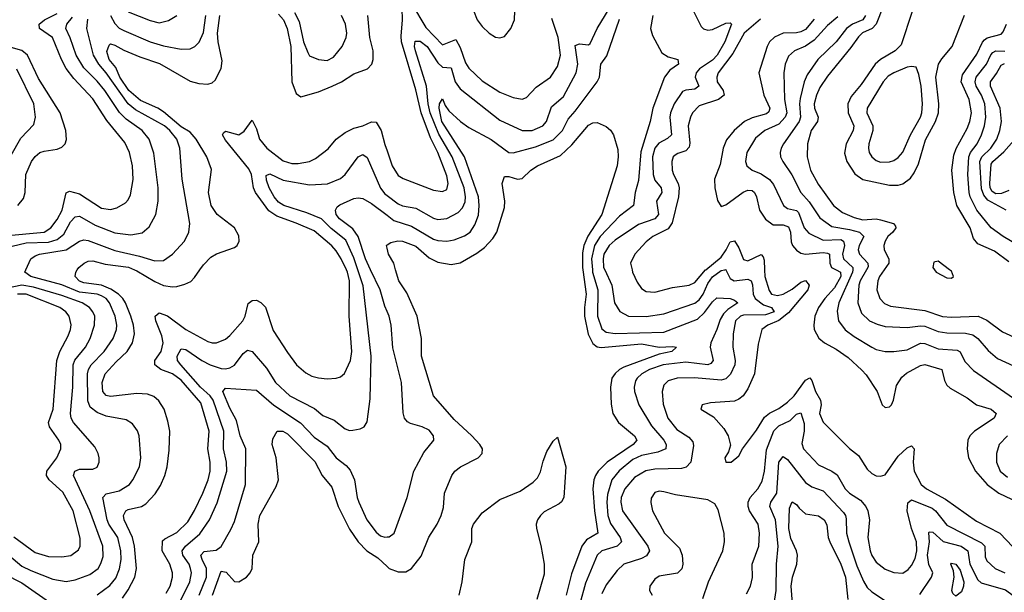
# Model space of a CAD drawing. Header units: inches. Extents: x 1173000 to 1307049, y 522583 to 678455.
# Tile 523 of 617: x 1208340 to 1212789, y 658542 to 661131. Entities that reach past the tile are written whole.
import ezdxf

# ---------------------------------------------------------------- set-up
doc = ezdxf.new("R2010")
doc.units = ezdxf.units.IN
doc.header["$MEASUREMENT"] = 0
for name, color, linetype in [('B2605', 7, 'Continuous'), ('B2606', 7, 'Continuous'), ('B2615', 7, 'Continuous'), ('B2616', 7, 'Continuous')]:
    doc.layers.add(name, color=color, linetype=linetype)

msp = doc.modelspace()

# ---------------------------------------------------------------- linework, layer by layer
at = {"layer": 'B2605', "color": 5}
for points, elevation in [([(1208690, 658530.1), (1208747.4, 658572.6), (1208774.2, 658605.8), (1208791.2, 658648.8), (1208797.9, 658690), (1208796.9, 658730), (1208783.3, 658790), (1208743.1, 658850), (1208735, 658870), (1208716.3, 658970), (1208730, 658987.5), (1208790, 659001.3), (1208835.9, 659030), (1208851.4, 659050), (1208881.4, 659110), (1208886.9, 659150), (1208880.3, 659250), (1208872.5, 659272.5), (1208850, 659304), (1208821.4, 659321.4), (1208730, 659338.8), (1208690, 659354.9), (1208658.5, 659378.5), (1208647.4, 659407.4), (1208646.7, 659530), (1208650.3, 659550), (1208662.3, 659570), (1208722.3, 659630), (1208763.1, 659690), (1208777.6, 659730), (1208778.6, 659750), (1208771.5, 659790), (1208746.2, 659850), (1208730.7, 659870), (1208710, 659882.7), (1208690, 659890), (1208610, 659899.3), (1208530, 659931.3), (1208390.9, 659970), (1208362.7, 659990), (1208367.2, 660000)], 1240), ([(1208804, 658516), (1208830, 658553.6), (1208860.1, 658610), (1208868.4, 658650), (1208858.3, 658750), (1208849, 658790), (1208812.2, 658870), (1208809.5, 658890), (1208820.2, 658910), (1208830, 658916.5), (1208890, 658929.6), (1208910, 658942.1), (1208952.5, 658987.5), (1208975.6, 659024.4), (1208995.7, 659070), (1209007, 659110), (1209015.2, 659184.8), (1209017.7, 659270), (1209010, 659316.2), (1208992.2, 659370), (1208968.2, 659408.2), (1208946.7, 659426.7), (1208917.1, 659437.1), (1208870, 659441.3), (1208750, 659427.2), (1208730, 659431.6), (1208715, 659450), (1208712.7, 659490), (1208726.7, 659530), (1208775.3, 659584.7), (1208824.9, 659630), (1208850.2, 659669.8), (1208858.2, 659710), (1208853.8, 659750), (1208842.7, 659790), (1208817.6, 659850), (1208805.7, 659870), (1208785.8, 659890), (1208752.2, 659912.2), (1208710, 659930.5), (1208630, 659940.6), (1208610, 659948.6), (1208590.6, 659970), (1208593.2, 659990), (1208600.1, 660000)], 1220), ([(1208859.1, 660000), (1208870, 659995.5), (1208950, 659946.9), (1208990, 659929.3), (1209030, 659922.7), (1209050, 659925), (1209085.6, 659934.4), (1209112.8, 659947.2), (1209130, 659964.7), (1209154.3, 660000)], 1220), ([(1209001.6, 658538.4), (1209019.3, 658570), (1209029.9, 658610), (1209029.9, 658630), (1209017.8, 658670), (1208984.5, 658730), (1208985.8, 658774.2), (1208996, 658784), (1209050, 658812.7), (1209099.1, 658860.9), (1209130, 658912.7), (1209167.2, 658990), (1209191, 659050), (1209200.1, 659090), (1209201.3, 659130), (1209190.3, 659190), (1209196.8, 659270), (1209158.3, 659398.3), (1209070, 659500.9), (1209030.9, 659530), (1208977.6, 659550), (1208950.4, 659570), (1208951.3, 659590), (1208979.1, 659630), (1208987.9, 659670), (1208982, 659702), (1208955.6, 659770), (1208952.2, 659790), (1208970, 659805.1), (1209008.3, 659791.7), (1209090.9, 659730), (1209190, 659676), (1209210, 659669.5), (1209230, 659670.1), (1209270, 659686.8), (1209290, 659703.5), (1209348.8, 659770), (1209358.2, 659790), (1209372.7, 659847.3), (1209390, 659861.6), (1209410, 659862.2), (1209430, 659852.7), (1209450.9, 659830.9), (1209485.4, 659725.4), (1209550, 659626.7), (1209590.6, 659570.6), (1209633.5, 659533.5), (1209659.6, 659519.6), (1209690, 659511.5), (1209730, 659507.2), (1209770, 659510.2), (1209790, 659516.3), (1209808.3, 659531.7), (1209835.4, 659590), (1209841.3, 659630), (1209829, 659790), (1209830.2, 659950), (1209821, 659990), (1209816.3, 660000)], 1180), ([(1209063.1, 658496.9), (1209109.5, 658590), (1209116.2, 658630), (1209112.1, 658650), (1209105.4, 658670), (1209076.7, 658710), (1209074.1, 658730), (1209088.8, 658750), (1209154.1, 658805.9), (1209197.6, 658870), (1209232.7, 658947.3), (1209276.1, 659090), (1209274.6, 659130), (1209261.3, 659190), (1209262.4, 659270), (1209214.5, 659410), (1209200.5, 659430), (1209157.5, 659470), (1209067.6, 659570), (1209053.3, 659590), (1209052, 659610), (1209070, 659643.2), (1209090, 659639.8), (1209163, 659590), (1209200.6, 659570), (1209250, 659554.5), (1209270, 659552.7), (1209290, 659556.6), (1209310, 659569.4), (1209350, 659621.1), (1209370, 659636.2), (1209390, 659630.2), (1209454.7, 659554.7), (1209495.7, 659490), (1209561, 659430), (1209672.4, 659372.4), (1209710, 659341.2), (1209760.3, 659320.3), (1209810, 659281.2), (1209830, 659273.4), (1209845.5, 659274.5), (1209879.1, 659280.9), (1209897.2, 659290), (1209910, 659312), (1209923.5, 659416.5), (1209927.7, 659610), (1209891.8, 659928.2), (1209867.9, 660000)], 1160), ([(1210000, 659811.9), (1209990, 659835.4), (1209968.8, 659910), (1209925.8, 660000)], 1140), ([(1208290.4, 658710.4), (1208350, 658660.3), (1208390, 658640.1), (1208490, 658601.3), (1208550, 658591.7), (1208590, 658599.1), (1208657.4, 658622.6), (1208694.3, 658650), (1208707.2, 658672.8), (1208716.7, 658703.3), (1208716.1, 658750), (1208656.5, 658910), (1208583.2, 659070), (1208589.8, 659090), (1208610, 659098.7), (1208670, 659099), (1208690, 659107.9), (1208699.4, 659130), (1208699.1, 659150), (1208694.3, 659170), (1208679.2, 659199.2), (1208582.8, 659310), (1208572.1, 659330), (1208569.5, 659350), (1208580.5, 659470), (1208581.8, 659570), (1208589.2, 659590.8), (1208637.4, 659650), (1208657.9, 659690), (1208678.1, 659750), (1208679.3, 659790), (1208671.1, 659810), (1208655.5, 659830), (1208622.4, 659850), (1208530, 659883.4), (1208401.7, 659921.7), (1208350, 659930.2), (1208270, 659913.2)], 1260), ([(1208313.6, 658793.6), (1208410, 658721.8), (1208470, 658704.3), (1208530, 658702.2), (1208570.8, 658709.2), (1208605.9, 658734.1), (1208613.7, 658750), (1208613.5, 658786.5), (1208581.5, 658910), (1208534.5, 658994.5), (1208472.7, 659050), (1208460.4, 659070), (1208462.2, 659090), (1208508.2, 659150), (1208526.1, 659190), (1208525.4, 659210), (1208517.2, 659230), (1208475, 659290), (1208470.5, 659310), (1208490.8, 659370), (1208507.3, 659590), (1208520.9, 659630), (1208558.9, 659701.1), (1208569.3, 659730), (1208571.9, 659751.9), (1208563.6, 659790), (1208549.2, 659810), (1208521, 659830), (1208370, 659890.2), (1208330, 659890.2)], 1280), ([(1209150.6, 658530), (1209183.9, 658610), (1209184.3, 658650), (1209164.1, 658690), (1209159.1, 658710), (1209172.9, 658727.1), (1209227.9, 658732.1), (1209250.9, 658749.1), (1209294.5, 658825.5), (1209310, 658862.6), (1209360.5, 659030), (1209361.8, 659190), (1209336.7, 659250), (1209319.3, 659319.3), (1209290, 659374.2), (1209257.8, 659450), (1209270, 659464.5), (1209410, 659456.6), (1209488.7, 659388.7), (1209608.4, 659308.4), (1209670, 659242.8), (1209730, 659202.4), (1209770.4, 659150.4), (1209815.7, 659115.7), (1209833.9, 659093.9), (1209852.1, 659050), (1209864.3, 658970), (1209871.9, 658950), (1209908.9, 658870), (1209950, 658813.4), (1209970, 658797.8), (1209990, 658791.3), (1210000, 658792.2)], 1140), ([(1209211.7, 658530), (1209250, 658637.8), (1209272.7, 658632.7), (1209310, 658591.6), (1209330, 658588.9), (1209365.3, 658610), (1209382, 658630), (1209390.6, 658649.4), (1209394.2, 658710), (1209420.9, 658770), (1209418.1, 658850), (1209425.3, 658890), (1209499.4, 659020.6), (1209509, 659050), (1209498.4, 659150), (1209480.8, 659210), (1209484.1, 659235.9), (1209502.9, 659270), (1209529.1, 659270.9), (1209550, 659258.1), (1209674.1, 659134.1), (1209706.3, 659070), (1209750, 659018), (1209778.3, 658930), (1209830, 658827.5), (1209870.1, 658770), (1209909.1, 658730), (1209958, 658698), (1210000, 658659.3)], 1120), ([(1208270, 658626.3), (1208350, 658584.9), (1208490, 658486.8)], 1240)]:
    msp.add_lwpolyline(points, dxfattribs=dict(at, elevation=elevation))
at = {"layer": 'B2606', "color": 5}
for points, elevation in [([(1208830, 661165.5), (1208930, 661127.1), (1208970, 661116.6), (1209012.7, 661127.3), (1209050.4, 661149.6)], 1260), ([(1208247.5, 660092.5), (1208370, 660121.2), (1208470, 660124.4), (1208510, 660136.2), (1208539.7, 660160.3), (1208570, 660216.4), (1208590, 660239.6), (1208610, 660242.9), (1208681.5, 660201.5), (1208770, 660167.2), (1208842.4, 660157.6), (1208893.6, 660166.4), (1208925.3, 660194.7), (1208955.4, 660250), (1208966.2, 660310), (1208965.6, 660370), (1208946.7, 660526.7), (1208925.5, 660590), (1208893, 660630), (1208821.4, 660681.4), (1208790.6, 660710.6), (1208724.8, 660810), (1208690, 660852.2), (1208630, 660912.6), (1208595, 660970), (1208568.8, 661048.8), (1208548.9, 661090), (1208553.6, 661110), (1208578.4, 661141.6)], 1260), ([(1208270, 660152.9), (1208450.6, 660170), (1208481.3, 660190), (1208510, 660227.3), (1208531.2, 660270), (1208550, 660347.8), (1208565.2, 660354.8), (1208610, 660343.1), (1208710, 660279.1), (1208750, 660272.7), (1208779.5, 660280.5), (1208817.4, 660302.6), (1208830, 660316.5), (1208840.9, 660339.1), (1208852.5, 660407.5), (1208849.9, 660470), (1208835.5, 660530), (1208814.7, 660574.7), (1208734.4, 660674.4), (1208670, 660772.1), (1208585, 660865), (1208550.7, 660910), (1208529.2, 660950), (1208488.5, 661050), (1208429.1, 661090), (1208427.4, 661110), (1208452.3, 661130), (1208510, 661158.3)], 1280), ([(1208367.2, 660000), (1208389.8, 660050), (1208410, 660062.5), (1208429.9, 660070.1), (1208550, 660089.7), (1208610, 660130.1), (1208630, 660135.5), (1208650, 660132.5), (1208770, 660087.4), (1208881.5, 660061.5), (1208950, 660040.5), (1208990, 660041.8), (1209030, 660070.2), (1209085.3, 660130), (1209105, 660170), (1209108.4, 660210), (1209074.9, 660410), (1209062.9, 660550), (1209049.4, 660590), (1209018.5, 660630), (1208993.6, 660650), (1208863, 660723), (1208829.6, 660749.6), (1208731.2, 660890), (1208696.9, 660930), (1208673.9, 660970), (1208644, 661090), (1208647.6, 661132.4)], 1240), ([(1209154.3, 660000), (1209170, 660022.9), (1209203.6, 660056.4), (1209230, 660072.3), (1209310, 660100.2), (1209322.3, 660110), (1209331.7, 660130), (1209330, 660154), (1209310.6, 660190), (1209232.5, 660250), (1209205.6, 660290), (1209193.4, 660350), (1209206.2, 660453.8), (1209184.9, 660510), (1209137.1, 660590), (1209110, 660621.7), (1209070, 660646.6), (1208990, 660713.4), (1208964.5, 660730), (1208885.7, 660765.7), (1208833, 660810), (1208793, 660870), (1208775.1, 660915.1), (1208743.8, 660950), (1208733.4, 660986.6), (1208744.4, 661015.6), (1208750, 661022), (1208770, 661016), (1208810, 660993.1), (1208882.6, 660962.6), (1208972.3, 660932.3), (1209110, 660853.1), (1209150, 660841.5), (1209190, 660839), (1209210, 660845.8), (1209222.6, 660857.4), (1209249.9, 660910), (1209255.4, 660944.6), (1209237.3, 661030), (1209234, 661070), (1209244.9, 661150)], 1220), ([(1208750.7, 661150), (1208770, 661113.8), (1208790, 661092.8), (1208810, 661081.3), (1208930, 661029.7), (1208990, 661012), (1209070, 660997.7), (1209110, 660998.9), (1209131, 661009), (1209151.4, 661028.6), (1209170, 661072.4), (1209180.9, 661150)], 1240), ([(1209510, 661155.9), (1209531.5, 661130), (1209549.1, 661090), (1209565.1, 661010), (1209570.1, 660850), (1209590, 660797), (1209610, 660781.8), (1209690, 660804.3), (1209752.1, 660830), (1209794, 660850), (1209850, 660886.4), (1209911.1, 660908.9), (1209930.5, 660929.5), (1209937, 660950), (1209937.3, 660990), (1209922.3, 661050), (1209912.5, 661150)], 1220), ([(1209582.3, 661162.3), (1209602.7, 661122.7), (1209622.9, 661030), (1209641.9, 660981.9), (1209650, 660967.8), (1209690, 660950.1), (1209730, 660945.8), (1209758.4, 660961.6), (1209797.7, 661010), (1209815.2, 661050), (1209818.4, 661070), (1209811.9, 661110), (1209793.7, 661150)], 1240), ([(1208332.2, 660290), (1208357.8, 660322.2), (1208365, 660350), (1208368.5, 660430), (1208393.6, 660490), (1208410, 660512.4), (1208430.3, 660529.7), (1208450, 660536.8), (1208510, 660545.9), (1208530, 660554.4), (1208544.8, 660570), (1208551.1, 660588.9), (1208549.2, 660630), (1208522.6, 660710), (1208425.3, 660865.3), (1208376, 660970), (1208350, 660991), (1208241, 661021)], 1320), ([(1208301.5, 660518.5), (1208345.2, 660594.8), (1208403.4, 660656.6), (1208411.2, 660690), (1208403.8, 660750), (1208327.3, 660907.3)], 1340), ([(1209816.3, 660000), (1209792.6, 660050), (1209770, 660086.1), (1209750, 660108.3), (1209670, 660176), (1209590, 660211.4), (1209502.5, 660242.5), (1209466.4, 660266.4), (1209405, 660350), (1209397.2, 660370), (1209387.3, 660430), (1209375.7, 660455.7), (1209270, 660585.3), (1209256.8, 660610), (1209260.2, 660619.8), (1209270, 660626.4), (1209330, 660610.1), (1209353.9, 660626.1), (1209390, 660676), (1209410, 660637.6), (1209423, 660590), (1209456.1, 660550), (1209530, 660491.8), (1209570, 660480.7), (1209598.8, 660481.2), (1209650, 660489.5), (1209676.6, 660503.4), (1209733.5, 660546.5), (1209770, 660591), (1209810, 660620.5), (1209850, 660640.7), (1209890, 660650.1), (1209930, 660669.4), (1209950, 660667), (1209973.4, 660630), (1209990, 660566), (1210000, 660537.3)], 1180), ([(1209867.9, 660000), (1209850, 660053.9), (1209813.5, 660133.5), (1209746.8, 660186.8), (1209703.7, 660230), (1209637.7, 660257.7), (1209533.2, 660290), (1209510, 660305.6), (1209490, 660329.3), (1209467, 660370), (1209455, 660405), (1209453.9, 660426.1), (1209470, 660433.8), (1209530, 660404.4), (1209650, 660383.3), (1209731, 660389), (1209790, 660412.4), (1209810, 660431.1), (1209869.1, 660510.9), (1209890, 660520.6), (1209910, 660507.9), (1209970, 660369.5), (1209990, 660343.9), (1210000, 660336.4)], 1160), ([(1209925.8, 660000), (1209901.9, 660050), (1209869.9, 660150), (1209845.3, 660185.3), (1209785.6, 660230), (1209769.4, 660250), (1209767.5, 660270), (1209775.2, 660284.8), (1209786, 660294), (1209850, 660322.3), (1209870, 660326), (1209890, 660322.1), (1209930, 660300.4), (1210000, 660246.4)], 1140), ([(1210000, 660097.3), (1209996.9, 660110), (1210000, 660112.1)], 1120), ([(1208600.1, 660000), (1208607, 660010), (1208630.7, 660029.3), (1208650, 660038.5), (1208670, 660041), (1208725.6, 660025.6), (1208831.5, 660011.5), (1208859.1, 660000)], 1220)]:
    msp.add_lwpolyline(points, dxfattribs=dict(at, elevation=elevation))
at = {"layer": 'B2615', "color": 5}
for points, elevation in [([(1210000, 658659.3), (1210010, 658650.1), (1210050, 658634.5), (1210084.6, 658635.4), (1210110, 658649.2), (1210154.7, 658705.3), (1210188.5, 658791.5), (1210226.3, 658850), (1210245, 658890), (1210254.7, 658925.3), (1210259, 658990), (1210293.2, 659070), (1210306.2, 659090), (1210331.3, 659110), (1210412, 659150), (1210429.6, 659170), (1210431.5, 659190), (1210418.5, 659210), (1210382.4, 659250), (1210303.3, 659323.3), (1210209.8, 659430), (1210156.3, 659610), (1210155.8, 659690), (1210136.7, 659790), (1210090, 659895.5), (1210053.1, 659950), (1210038.6, 660000)], 1120), ([(1210885, 660000), (1210900.2, 659890), (1210891.7, 659830), (1210892.2, 659790), (1210908.4, 659708.4), (1210930, 659666.8), (1210950, 659652.3), (1210968.1, 659648.1), (1211150, 659665.8), (1211229.9, 659650.1), (1211290, 659653.4), (1211307.7, 659650), (1211286.7, 659630), (1211230, 659618.8), (1211070, 659560.1), (1211050.7, 659550), (1211030, 659531.3), (1211016.1, 659510), (1211010.1, 659470), (1211012.9, 659392.9), (1211020.1, 659350), (1211045, 659310), (1211117.8, 659250), (1211127.9, 659230), (1211112.7, 659210), (1210995.1, 659130), (1210953.8, 659090), (1210941.2, 659070), (1210934.1, 659050), (1210929.7, 659010), (1210937.8, 658910), (1210952.5, 658810), (1210900.4, 658779.6), (1210879.4, 658750), (1210833.6, 658626.4), (1210809.7, 658530)], 1120), ([(1210927.7, 660000), (1210928.6, 659988.6), (1210952.5, 659910), (1210950.5, 659790), (1210970, 659732.7), (1210990, 659717.6), (1211030, 659712.7), (1211250, 659718.6), (1211402.8, 659777.2), (1211433.8, 659806.2), (1211470, 659854.6), (1211490, 659873.1), (1211550.5, 659870), (1211570, 659863.2), (1211585.2, 659850), (1211539.9, 659820.1), (1211519.8, 659800.2), (1211504.5, 659775.5), (1211490, 659730), (1211462.2, 659670), (1211459.4, 659650), (1211473.2, 659590), (1211463.6, 659576.4), (1211449.6, 659570.4), (1211350, 659582.7), (1211248, 659570), (1211185.1, 659550), (1211151.5, 659530), (1211129.5, 659510), (1211122.5, 659497.5), (1211116.2, 659470), (1211118.1, 659450), (1211137, 659390), (1211194.7, 659294.7), (1211250.6, 659230), (1211261.5, 659210), (1211258.9, 659190), (1211224, 659176), (1211150, 659160.3), (1211110, 659142.6), (1211048.2, 659091.8), (1211016, 659050), (1210995.8, 658984.2), (1210992.7, 658950), (1210997, 658890), (1211010, 658853), (1211052.8, 658790), (1211059.8, 658770), (1211039.7, 658750), (1210970.2, 658730), (1210949.8, 658710.2), (1210897.1, 658582.9), (1210871.3, 658490)], 1140), ([(1211530.4, 660000), (1211550, 659960.9), (1211567.8, 659950), (1211630, 659958), (1211644.5, 659950), (1211651.9, 659931.9), (1211654.8, 659890), (1211663.8, 659870), (1211701.2, 659841.2), (1211736.5, 659830), (1211749.3, 659810), (1211710, 659797.1), (1211610, 659794.4), (1211596.3, 659790), (1211574.4, 659770), (1211563.3, 659710), (1211562.9, 659650), (1211572.8, 659590), (1211571.3, 659570), (1211551.1, 659528.9), (1211530, 659506.6), (1211510, 659500.5), (1211388.4, 659511.6), (1211311, 659510), (1211270, 659498.7), (1211250, 659478.9), (1211242.4, 659450), (1211247, 659393), (1211268.6, 659330), (1211310, 659278), (1211364.1, 659244.1), (1211382.2, 659222.2), (1211385.1, 659205.1), (1211372.1, 659130), (1211351.8, 659108.2), (1211330, 659101.1), (1211210, 659098.9), (1211168.6, 659091.4), (1211118.3, 659061.7), (1211073.7, 659010), (1211058.4, 658970), (1211056.2, 658950), (1211063.9, 658910), (1211178.2, 658750), (1211185.6, 658730), (1211172.8, 658707.2), (1211150, 658695.6), (1211070.3, 658670), (1211039.1, 658640.9), (1210990, 658575.5), (1210970, 658535.1)], 1160), ([(1210983.3, 660000), (1211016, 659930), (1211027.5, 659850), (1211051.9, 659811.9), (1211091, 659791), (1211170.7, 659789.3), (1211250, 659801.3), (1211390, 659848.4), (1211410, 659864.7), (1211428.9, 659890), (1211450, 659937.5), (1211470, 659968.4), (1211510, 659996.6), (1211526.2, 660000)], 1160), ([(1211106.9, 660000), (1211109.3, 659990), (1211130, 659944.6), (1211150, 659914.9), (1211170, 659901.5), (1211210, 659899.4), (1211290, 659919.5), (1211364.5, 659930), (1211390, 659942.7), (1211439.4, 660000)], 1180), ([(1211705.5, 660000), (1211706.8, 659970), (1211726.8, 659906.8), (1211737.4, 659890), (1211764.2, 659884.2), (1211790, 659890.4), (1211830, 659911.9), (1211870, 659944.8), (1211890, 659950.9), (1211907.6, 659930), (1211901.3, 659910), (1211814, 659806), (1211770, 659771.1), (1211720.6, 659750), (1211693.6, 659730), (1211676.1, 659663.9), (1211659.5, 659530), (1211630, 659462), (1211609, 659431), (1211590, 659414.8), (1211570, 659405.7), (1211460.7, 659399.3), (1211424, 659390), (1211417.3, 659370), (1211475.2, 659335.2), (1211522.1, 659282.1), (1211542, 659250), (1211552.5, 659207.5), (1211542.8, 659177.2), (1211525.5, 659150), (1211531, 659131), (1211555.3, 659130), (1211590, 659158.8), (1211606.6, 659190), (1211670, 659275.8), (1211706.1, 659333.9), (1211727.8, 659352.2), (1211770, 659372.8), (1211810, 659401.4), (1211839.5, 659430), (1211890, 659500.9), (1211910, 659511.2), (1211919.5, 659499.5), (1211936.6, 659450), (1211958.3, 659410), (1211960.8, 659390), (1211954, 659350), (1211970, 659311.6), (1212090, 659192.4), (1212130, 659160.2), (1212170, 659099.1), (1212190, 659078.8), (1212210, 659068.4), (1212230, 659066.5), (1212250, 659073.2), (1212310, 659157.6), (1212350, 659195.1), (1212370, 659204.4), (1212382.2, 659190), (1212376.6, 659130), (1212382.4, 659090), (1212413.8, 659030), (1212437.1, 659010), (1212522.6, 658962.6), (1212663.3, 658863.3), (1212769.3, 658810), (1212828, 658748)], 1180), ([(1212028.6, 660000), (1212048.6, 659990), (1212049.8, 659970), (1212021.8, 659918.2), (1211978.7, 659870), (1211950.1, 659830), (1211933.2, 659790), (1211927.9, 659750), (1211930.6, 659730.6), (1211950.6, 659690.6), (1211976.5, 659670), (1212030, 659641.6), (1212083.8, 659603.8), (1212145.9, 659545.9), (1212164.7, 659524.7), (1212214.2, 659450), (1212237.8, 659390), (1212250, 659377.8), (1212270, 659380.2), (1212279.1, 659390), (1212288.1, 659410), (1212302.6, 659477.4), (1212325.4, 659514.6), (1212347, 659533), (1212410, 659567.1), (1212430, 659571.2), (1212506.5, 659550), (1212518.9, 659498.9), (1212530, 659478.6), (1212544.9, 659464.9), (1212620.9, 659420.9), (1212663.6, 659390), (1212730, 659370.7), (1212752.6, 659350), (1212743.8, 659330), (1212654.8, 659270), (1212633.9, 659250), (1212624.6, 659230), (1212620.5, 659190), (1212627.4, 659150), (1212659.2, 659090), (1212711.3, 659030), (1212764.3, 658990), (1212910, 658921.4)], 1220), ([(1212104.1, 660000), (1212103.6, 659990), (1212040.9, 659850), (1212033.5, 659813.5), (1212040.4, 659770), (1212070, 659728.8), (1212110, 659697.9), (1212190.2, 659650), (1212210, 659639.8), (1212250, 659630.1), (1212290, 659630.1), (1212350, 659638.6), (1212410, 659668.7), (1212430, 659667), (1212490, 659643.4), (1212576.3, 659636.3), (1212589.7, 659629.7), (1212610, 659586.2), (1212650, 659544.2), (1212830, 659419.8)], 1240), ([(1212166.1, 660000), (1212137.7, 659950), (1212132.2, 659930), (1212127, 659850), (1212143.8, 659803.8), (1212180.2, 659770), (1212213.9, 659753.9), (1212250, 659743.8), (1212350, 659738.9), (1212410, 659747.3), (1212430, 659744.6), (1212490, 659721), (1212530, 659714.9), (1212613, 659713), (1212646.2, 659706.2), (1212670, 659690.1), (1212715.6, 659635.6), (1212758.9, 659598.9), (1212830, 659566.4)], 1260), ([(1212246.1, 660000), (1212225.5, 659970), (1212216.8, 659950), (1212213.3, 659910), (1212227.1, 659870), (1212247.9, 659847.9), (1212275.4, 659835.4), (1212430, 659816.3), (1212510, 659788.6), (1212550, 659786.1), (1212670.8, 659790.8), (1212710, 659772.3), (1212780.3, 659720.3), (1212850, 659687.5)], 1280), ([(1212473, 660000), (1212480.4, 659990), (1212530, 659963.6), (1212550, 659961.7), (1212558.9, 659970), (1212550, 659993.7), (1212541.6, 660000)], 1320), ([(1210000, 658792.2), (1210010, 658793.1), (1210032.2, 658810), (1210090.9, 658970), (1210120.7, 659090), (1210165.8, 659174.2), (1210211.5, 659230), (1210209.6, 659250), (1210190, 659275.1), (1210159.3, 659290), (1210105.6, 659305.6), (1210093, 659313), (1210079.2, 659330), (1210073, 659353), (1210065.2, 659490), (1210026.6, 659646.6), (1210018.4, 659750), (1210009.3, 659790), (1210000, 659811.9)], 1140), ([(1211624, 658536), (1211642.9, 658570), (1211650.5, 658609.5), (1211649.3, 658670), (1211679.3, 658750), (1211683.4, 658810), (1211677.3, 658850), (1211638.1, 658910), (1211631.4, 658930), (1211631.9, 658950), (1211640.2, 658970), (1211675.6, 659010), (1211695.1, 659044.9), (1211705.4, 659090), (1211713.8, 659186.2), (1211748.3, 659271.7), (1211770, 659294.9), (1211820.8, 659319.2), (1211850, 659347.2), (1211870, 659352.9), (1211885, 659305), (1211884.1, 659270), (1211874.3, 659214.3), (1211882.4, 659190), (1211950, 659118), (1212010, 659090.1), (1212033.2, 659073.2), (1212070.2, 659010), (1212090.1, 658990.1), (1212138.8, 658958.8), (1212163.5, 658930), (1212172.2, 658910), (1212180.1, 658870), (1212171.9, 658790), (1212182.6, 658730), (1212190, 658709.2), (1212210, 658678.2), (1212250, 658646.6), (1212290, 658631.5), (1212330, 658629.4), (1212355.3, 658644.7), (1212370, 658662.6), (1212385.5, 658694.5), (1212393.6, 658730), (1212392.3, 658770), (1212369, 658830), (1212349.9, 658910), (1212353.1, 658946.9), (1212370, 658959.8), (1212462.8, 658922.8), (1212478.2, 658910), (1212530, 658846.4), (1212685.7, 658765.7), (1212700.8, 658750), (1212703.1, 658703.1), (1212710, 658684.1), (1212748.2, 658650), (1212791.4, 658630)], 1160), ([(1210326.4, 658530), (1210339.2, 658590), (1210351, 658690), (1210383, 658770), (1210382.6, 658830), (1210390.2, 658850), (1210430, 658901.8), (1210510, 658961.6), (1210601.4, 658998.6), (1210660.7, 659039.3), (1210679.7, 659060.3), (1210693.9, 659086.1), (1210704.8, 659135.2), (1210721.6, 659178.4), (1210750, 659226), (1210770, 659242.8), (1210807.5, 659110), (1210798.2, 658970), (1210788.7, 658951.3), (1210778.2, 658941.8), (1210710, 658905.2), (1210692.8, 658890), (1210680.4, 658870), (1210674.4, 658850), (1210675, 658830), (1210694.5, 658754.5), (1210709.3, 658669.3), (1210710, 658624.1), (1210677.1, 658510)], 1080), ([(1212804, 659250), (1212766.3, 659210), (1212753.5, 659170), (1212754.1, 659130), (1212770.1, 659090), (1212803, 659063)], 1240), ([(1211748.9, 658491.1), (1211758.7, 658550), (1211759.2, 658670), (1211767.1, 658750), (1211754.7, 658870), (1211729.4, 658930), (1211733.9, 658950), (1211760.9, 658990), (1211769.6, 659130.4), (1211790, 659155.9), (1211810, 659142.7), (1211890, 659039), (1211919.3, 659019.3), (1211970, 659000.4), (1212062.7, 658902.7), (1212071.5, 658890), (1212074.7, 658874.7), (1212076.2, 658810), (1212086, 658770), (1212122, 658662), (1212152.2, 658592.2), (1212170, 658563.8), (1212190, 658544.3), (1212270, 658491)], 1140), ([(1211426.4, 658513.6), (1211451.7, 658590), (1211517.7, 658730), (1211524.8, 658770), (1211523.5, 658810), (1211495.6, 658915.6), (1211481.4, 658941.4), (1211450, 658959.8), (1211303.5, 658983.5), (1211250, 658996.8), (1211230, 658998.9), (1211210, 658994), (1211193, 658967), (1211191.3, 658948.7), (1211199.7, 658910), (1211253.7, 658810), (1211321.9, 658741.9), (1211334.1, 658710), (1211336.8, 658670), (1211331.6, 658648.4), (1211311.7, 658628.3), (1211230, 658614.5), (1211210, 658601.5), (1211188, 658570), (1211186.5, 658550), (1211198, 658530)], 1180), ([(1211831.2, 658491.2), (1211826.5, 658570), (1211832.3, 658610), (1211851.4, 658670), (1211854.5, 658710), (1211850.3, 658730), (1211825.1, 658785.1), (1211814.7, 658830), (1211818.2, 658921.8), (1211830, 658951.2), (1211850, 658938.8), (1211862, 658922), (1211890, 658897.3), (1211950, 658888), (1211974.4, 658870), (1211986.8, 658846.8), (1211993.7, 658790), (1212001.1, 658770), (1212050, 658669.3), (1212072.1, 658610), (1212082, 658510)], 1120), ([(1212407.7, 658532.3), (1212460.7, 658610), (1212465.6, 658630), (1212447.7, 658667.7), (1212442.4, 658710), (1212450.9, 658770.9), (1212448.5, 658811.5), (1212450, 658814.9), (1212465.9, 658814.1), (1212512.4, 658772.4), (1212594.3, 658750), (1212624.6, 658730), (1212633.1, 658670), (1212670, 658598.2), (1212684.7, 658584.7), (1212793.8, 658553.8), (1212870, 658497.1)], 1140)]:
    msp.add_lwpolyline(points, dxfattribs=dict(at, elevation=elevation))
at = {"layer": 'B2615', "color": 5, "elevation": 1120}
msp.add_lwpolyline([(1212570, 658525.4), (1212556.4, 658536.4), (1212552.3, 658550), (1212562.5, 658610), (1212559.1, 658639.1), (1212547.1, 658670), (1212550, 658673.2), (1212570, 658669.1), (1212590, 658642.7), (1212605.7, 658590), (1212604.6, 658570), (1212595.1, 658544.9)], close=True, dxfattribs=at)
at = {"layer": 'B2616', "color": 5}
for points, elevation in [([(1210000, 660336.4), (1210050, 660298.7), (1210070, 660289.6), (1210130, 660278), (1210210, 660234.1), (1210230, 660227.9), (1210270, 660231.8), (1210321.7, 660258.3), (1210340.4, 660279.6), (1210352.4, 660307.6), (1210354.5, 660330), (1210347.8, 660370), (1210294, 660510), (1210233.8, 660613.8), (1210194.1, 660710), (1210185.1, 660750), (1210177.5, 660830), (1210128, 660990), (1210124.1, 661010), (1210127.3, 661032.7), (1210150, 661032.7), (1210181.6, 661010), (1210230, 660934.9), (1210250, 660915.5), (1210290, 660913.2), (1210307.5, 660850), (1210330, 660817.7), (1210510, 660676.1), (1210610, 660629.6), (1210656.2, 660630), (1210703.5, 660650), (1210720.8, 660670), (1210743.6, 660736.4), (1210796.5, 660783.5), (1210854.4, 660890), (1210861.8, 660930), (1210850, 661014), (1210870, 661021.9), (1210910, 661016.6), (1210917.1, 661022.9), (1210949.4, 661090), (1211046.3, 661250)], 1160), ([(1210000, 660537.3), (1210023.5, 660470), (1210050, 660426.5), (1210073.2, 660413.2), (1210210, 660360.6), (1210250, 660353.7), (1210270, 660363.6), (1210276.7, 660390), (1210270, 660424.4), (1210228.8, 660530), (1210196.5, 660596.5), (1210153.8, 660710), (1210130, 660813.6), (1210065.1, 661030), (1210063.3, 661056.7), (1210069.7, 661130), (1210066.5, 661233.5)], 1180), ([(1210374.2, 661214.2), (1210407, 661130), (1210430, 661099.3), (1210460.7, 661070), (1210490, 661052), (1210510, 661048.4), (1210530, 661053.8), (1210559.8, 661090), (1210575.4, 661130), (1210578, 661170)], 1220), ([(1210110, 661204.2), (1210174.6, 661094.6), (1210250, 661016.8), (1210310, 661041.7), (1210330, 661005.1), (1210354.8, 660934.8), (1210370, 660910.8), (1210430, 660854.4), (1210510, 660803.5), (1210570, 660778.4), (1210610, 660771.8), (1210630, 660778.8), (1210673.8, 660826.2), (1210738.7, 660870), (1210770, 660919.6), (1210784.3, 660970), (1210772.5, 661050), (1210744, 661136)], 1180), ([(1211374.7, 661190), (1211419.6, 661099.6), (1211429.2, 661089.2), (1211450, 661083.2), (1211470, 661086.2), (1211530, 661114.8), (1211550, 661116.1), (1211556.9, 661110), (1211526.1, 661030), (1211491.7, 660970), (1211470, 660948), (1211411.9, 660908.1), (1211396, 660890), (1211392.5, 660870), (1211409.3, 660830), (1211390, 660816.3), (1211350, 660811.6), (1211334.8, 660805.2), (1211297.8, 660750), (1211280.6, 660710), (1211277.9, 660690), (1211285.7, 660610), (1211266.7, 660593.3), (1211227.9, 660572.1), (1211210, 660549.8), (1211199.1, 660510), (1211202.1, 660430), (1211210, 660405.3), (1211238.9, 660370), (1211241.1, 660350), (1211216.8, 660310), (1211226, 660250), (1211209.7, 660230.3), (1211135.5, 660204.5), (1211030, 660134.5), (1211003.6, 660110), (1210979.9, 660070), (1210975.9, 660050), (1210978.6, 660010), (1210983.3, 660000)], 1160), ([(1212242, 661190), (1212209.7, 661110), (1212191.5, 661090), (1212148.8, 661071.2), (1212130, 661053.2), (1212095.7, 661004.3), (1211990, 660875.3), (1211955.7, 660824.3), (1211939.9, 660790), (1211930.4, 660750), (1211931.9, 660730), (1211947.2, 660690), (1211944.5, 660670), (1211916.3, 660630), (1211899.1, 660570), (1211898.7, 660510), (1211913.1, 660450), (1211947.2, 660387.2), (1212016.6, 660290), (1212058.3, 660258.3), (1212110, 660236), (1212150, 660226.3), (1212210, 660229.7), (1212230, 660226.1), (1212288.8, 660210), (1212296.9, 660196.9), (1212298.8, 660190), (1212285.5, 660170), (1212262.9, 660150), (1212250.1, 660130), (1212244.7, 660110), (1212245.6, 660090), (1212267.4, 660050), (1212266.8, 660030), (1212246.1, 660000)], 1280), ([(1212372, 661168), (1212322.4, 661017.6), (1212296.6, 660990), (1212230, 660950.9), (1212205.4, 660930), (1212142.3, 660837.7), (1212097, 660783), (1212082, 660750), (1212083.7, 660710), (1212109.3, 660650), (1212105.9, 660630), (1212074.3, 660570), (1212066.6, 660526.6), (1212077.4, 660490), (1212114.2, 660434.2), (1212150, 660407.5), (1212270, 660382.1), (1212310, 660382.1), (1212330, 660388.2), (1212365.3, 660414.7), (1212381.9, 660438.1), (1212401.4, 660478.6), (1212432.7, 660587.3), (1212477.5, 660670), (1212491.5, 660710), (1212493.4, 660750), (1212479.9, 660870), (1212491.7, 660930), (1212506.2, 660953.8), (1212553.2, 661010), (1212608.5, 661151.5)], 1320), ([(1210000, 660246.4), (1210030, 660223.3), (1210110, 660196.8), (1210210, 660138.6), (1210230, 660132.2), (1210269.9, 660130.1), (1210303.9, 660136.1), (1210350, 660153.5), (1210375.4, 660170), (1210397.1, 660202.9), (1210412.5, 660247.5), (1210416.8, 660290), (1210413.3, 660330), (1210349.9, 660510), (1210248, 660670), (1210235.2, 660730), (1210237.6, 660750), (1210250, 660773.4), (1210262.4, 660742.4), (1210278.9, 660718.9), (1210332.3, 660670), (1210370, 660642.9), (1210470, 660588.6), (1210550, 660530.6), (1210570, 660528.2), (1210670, 660556.2), (1210750, 660587.5), (1210792.2, 660630), (1210818.5, 660681.5), (1210850, 660716.9), (1210950, 660850.2), (1210959.5, 660870), (1210966.6, 660930), (1210993.2, 660966.8), (1211050, 661132.3)], 1140), ([(1211201, 661150), (1211190.1, 661090), (1211199.3, 661059.3), (1211241.3, 660981.3), (1211270, 660962.4), (1211314.4, 660950), (1211316.1, 660930), (1211277.4, 660902.6), (1211254.1, 660870), (1211201.6, 660730), (1211188.5, 660670), (1211146.6, 660533.4), (1211136.1, 660403.9), (1211120.9, 660350), (1211113.9, 660290), (1211050, 660241.9), (1210962.9, 660150), (1210937, 660110), (1210924, 660050), (1210927.7, 660000)], 1140), ([(1211686.9, 661133.1), (1211613.2, 661070), (1211561.7, 660978.3), (1211496.2, 660890), (1211489.6, 660870), (1211492.1, 660850), (1211518.5, 660810), (1211523.1, 660790), (1211496.9, 660770), (1211410, 660740.4), (1211380.7, 660710), (1211370.5, 660689.5), (1211360.9, 660650), (1211367.9, 660572.1), (1211365.2, 660554.8), (1211350, 660538.1), (1211313.6, 660526.4), (1211301.8, 660518.2), (1211293.2, 660510), (1211286.6, 660490), (1211288, 660450), (1211293.8, 660430), (1211315.7, 660390), (1211319.9, 660370), (1211316.5, 660330), (1211288, 660212), (1211270, 660184.5), (1211200.6, 660150), (1211170, 660126.3), (1211118.9, 660070), (1211099.7, 660030), (1211106.9, 660000)], 1180), ([(1211930, 661133.3), (1211890, 661086.3), (1211870, 661075.3), (1211850, 661071.1), (1211789.1, 661070), (1211750, 661051.2), (1211728.2, 661030), (1211717.2, 661010), (1211679.1, 660890), (1211703, 660790), (1211729.1, 660730), (1211725.3, 660714.7), (1211714.6, 660705.4), (1211650, 660687), (1211615, 660670), (1211568.8, 660630), (1211533.1, 660586.9), (1211518.4, 660550), (1211504.4, 660475.6), (1211480.1, 660410), (1211480.4, 660370), (1211493.1, 660313.1), (1211510, 660286.5), (1211530, 660293.1), (1211609, 660351), (1211630, 660359.7), (1211650, 660357.9), (1211659.5, 660350), (1211668.7, 660330), (1211683.1, 660270), (1211710, 660229.4), (1211743.9, 660203.9), (1211790, 660203.2), (1211814.2, 660194.2), (1211822.2, 660170), (1211826.1, 660126.1), (1211832.3, 660110), (1211850, 660088.2), (1211870, 660075.7), (1211890, 660070.1), (1211970, 660077.6), (1211990, 660075.9), (1211998.7, 660070), (1212001.2, 660030), (1212008.6, 660010), (1212028.6, 660000)], 1220), ([(1212036.3, 661143.7), (1211990, 661104.6), (1211930, 661037.8), (1211890, 661011.3), (1211841.5, 660990), (1211814.5, 660965.5), (1211798.6, 660930), (1211793.3, 660890), (1211795.8, 660770), (1211805.7, 660710), (1211799.5, 660690), (1211770, 660658.5), (1211707.6, 660630), (1211665.5, 660594.5), (1211626.1, 660530), (1211620.1, 660490), (1211625.8, 660470), (1211650.1, 660450.1), (1211690, 660434), (1211728.6, 660408.6), (1211746.2, 660386.2), (1211790.8, 660290.8), (1211810, 660277.1), (1211850, 660268.2), (1211859, 660259), (1211885.1, 660190), (1211905.6, 660165.6), (1211970, 660134.3), (1212050, 660136.9), (1212063.1, 660130), (1212066.7, 660110), (1212058.3, 660070), (1212061.9, 660050), (1212104.7, 660010), (1212104.1, 660000)], 1240), ([(1212161.8, 661150), (1212150.5, 661130), (1212102.6, 661110), (1212076, 661090), (1212028.9, 661031.1), (1211946.9, 660950), (1211898.8, 660881.2), (1211884.6, 660850), (1211865.9, 660774.1), (1211863.2, 660750), (1211867.6, 660690), (1211861.6, 660670), (1211791.5, 660570), (1211780.1, 660550), (1211775.7, 660530), (1211778, 660510), (1211787.9, 660490), (1211828.8, 660428.8), (1211869, 660350), (1211907.3, 660307.3), (1211954.8, 660234.8), (1212010, 660195.9), (1212090, 660182.5), (1212135.2, 660170), (1212154.8, 660150), (1212133.3, 660110), (1212128.4, 660090), (1212134, 660070), (1212172.9, 660030), (1212174, 660014), (1212166.1, 660000)], 1260), ([(1212810, 660035.4), (1212744.3, 660084.3), (1212670, 660116.9), (1212650, 660141.1), (1212634.2, 660190), (1212574.6, 660290), (1212560.5, 660350), (1212552.4, 660450), (1212561.2, 660518.8), (1212572, 660548), (1212621.1, 660638.9), (1212633, 660670), (1212640.7, 660710), (1212630.6, 660770), (1212594.5, 660850), (1212599.4, 660880.6), (1212664.9, 660975.1), (1212690.7, 661029.3), (1212700.2, 661039.8), (1212712.1, 661047.9), (1212774.8, 661065.2), (1212784.5, 661075.5), (1212798.9, 661110)], 1280), ([(1212850, 660110.9), (1212783.4, 660150), (1212730, 660189.1), (1212664.9, 660270), (1212634.9, 660330), (1212629.6, 660350), (1212623.6, 660430), (1212628.6, 660510), (1212636.2, 660530), (1212666.1, 660570), (1212685.7, 660610), (1212699.2, 660650), (1212705, 660690), (1212700.3, 660750), (1212685.2, 660790), (1212662, 660830), (1212656.9, 660850), (1212661.9, 660870), (1212709.2, 660930), (1212728.3, 660971.7), (1212737.5, 660982.5), (1212750, 660990.1), (1212792.1, 660987.9)], 1260), ([(1212797.4, 660270), (1212714.8, 660314.8), (1212696.7, 660336.7), (1212686.2, 660366.2), (1212679, 660490), (1212687.6, 660510), (1212728.1, 660550), (1212754.8, 660590), (1212769.2, 660630), (1212776.3, 660670), (1212769.9, 660730), (1212726.2, 660830), (1212726.2, 660850), (1212753.3, 660886.7), (1212774.5, 660925.5), (1212790, 660933.1)], 1240), ([(1210000, 660112.1), (1210016.4, 660123.6), (1210049.4, 660130.6), (1210070, 660129.3), (1210130, 660106.1), (1210190, 660054.8), (1210230, 660034.4), (1210290, 660024), (1210330, 660030.9), (1210405.4, 660074.6), (1210439.8, 660100.2), (1210478.6, 660141.4), (1210496.1, 660170), (1210530, 660282), (1210532, 660310), (1210519.8, 660390), (1210530, 660422.4), (1210550, 660422), (1210590, 660409.3), (1210610, 660413.4), (1210650, 660450.2), (1210679.7, 660470), (1210783.4, 660516.6), (1210835.6, 660564.4), (1210910, 660653.6), (1210930, 660664.4), (1210950, 660665.5), (1210990, 660647.3), (1211010, 660631), (1211023, 660610), (1211043.1, 660543.1), (1211044.9, 660510), (1211039.1, 660470), (1210971, 660250), (1210907.5, 660152.5), (1210889.8, 660110.2), (1210883.1, 660076.9), (1210883.6, 660010), (1210885, 660000)], 1120), ([(1212810, 660358.2), (1212775.6, 660344.4), (1212750, 660343.5), (1212734.6, 660354.6), (1212725.5, 660370), (1212723, 660390), (1212730, 660476.8), (1212737.6, 660490), (1212786.8, 660533.2), (1212855.2, 660610)], 1220), ([(1210038.6, 660000), (1210030, 660029.7), (1210006.6, 660070), (1210000, 660097.3)], 1120), ([(1211439.4, 660000), (1211439.7, 660000.3), (1211510, 660057.1), (1211532.6, 660090), (1211550, 660127.1), (1211570, 660130.2), (1211590, 660099.8), (1211610, 660047), (1211630, 660040.8), (1211690, 660069.5), (1211699.1, 660059.1), (1211703.6, 660043.6), (1211705.5, 660000)], 1180), ([(1212541.6, 660000), (1212490, 660038.7), (1212470, 660034.5), (1212465.5, 660010), (1212473, 660000)], 1320), ([(1211526.2, 660000), (1211530, 660000.8), (1211530.4, 660000)], 1160)]:
    msp.add_lwpolyline(points, dxfattribs=dict(at, elevation=elevation))
at = {"layer": 'B2616', "color": 5, "elevation": 1340}
msp.add_lwpolyline([(1212370, 660919.3), (1212350, 660915.2), (1212290, 660890.9), (1212264.7, 660875.3), (1212241.8, 660850), (1212169.6, 660730), (1212168.1, 660710), (1212194.6, 660650), (1212195.2, 660630), (1212177.1, 660570), (1212174.8, 660550), (1212178.5, 660530), (1212190.1, 660510.1), (1212210, 660494.6), (1212230, 660487.1), (1212270, 660487.7), (1212290, 660494.1), (1212310, 660508), (1212330, 660532), (1212364.9, 660610), (1212410.3, 660690), (1212416.6, 660710), (1212420.1, 660750), (1212413.4, 660830), (1212403.5, 660883.5), (1212390, 660916.3)], close=True, dxfattribs=at)

doc.saveas('drawing.dxf')
